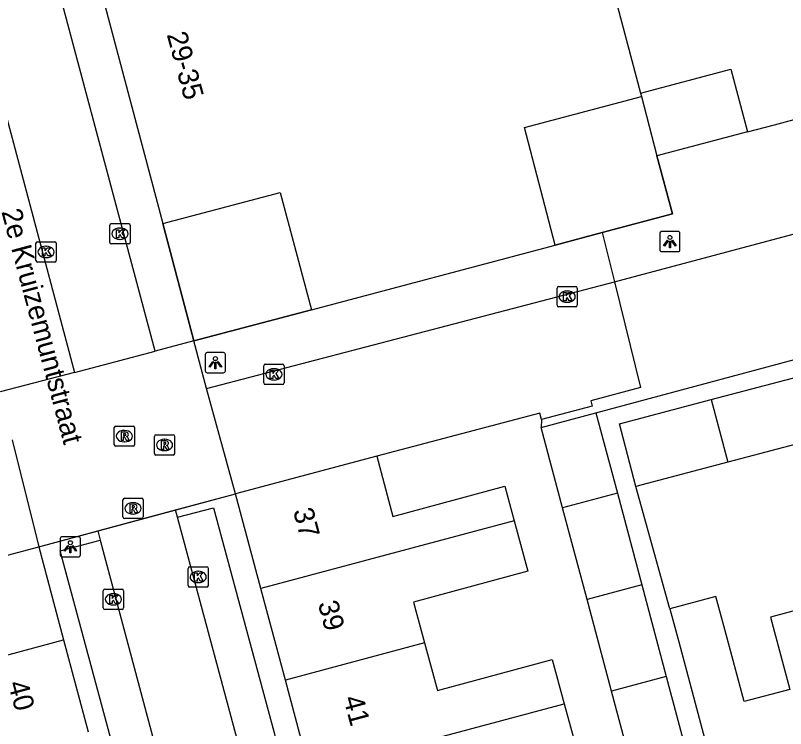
# Model space of a CAD drawing. Extents: x 162542 to 163144, y 380786 to 381511.
# Drawn here: x 162917.88 to 162955.91, y 381118.47 to 381153.69 of the extents above; entities that cross this region are included whole.
import ezdxf

# ---------------------------------------------------------------- set-up
doc = ezdxf.new("R2010")
doc.units = 0
for name, color, linetype in [('IMGEO_Hek', 7, 'Continuous'), ('IMGEO_Kolk', 7, 'Continuous'), ('IMGEO_Lichtpunt', 7, 'Continuous'), ('IMGEO_Muur', 7, 'Continuous'), ('IMGEO_Openbare_ruimte_label', 7, 'Continuous'), ('IMGEO_Pand', 7, 'Continuous'), ('IMGEO_Pand_nummerreeks', 7, 'Continuous'), ('IMGEO_Parkeervlak_open', 7, 'Continuous'), ('IMGEO_Rijbaan_lokaal_open', 7, 'Continuous'), ('IMGEO_Rioolput', 7, 'Continuous'), ('IMGEO_Voetpad_open', 7, 'Continuous')]:
    doc.layers.add(name, color=color, linetype=linetype)

msp = doc.modelspace()

# ---------------------------------------------------------------- linework, layer by layer
at = {"layer": 'IMGEO_Hek'}
for points in [[(162946.856, 381142.966), (162947.453, 381140.539)], [(162947.453, 381140.539), (162948.742, 381135.308), (162946.288, 381134.652)]]:
    msp.add_lwpolyline(points, dxfattribs=at)
at = {"layer": 'IMGEO_Kolk'}
for p, q in [((162922.54, 381142.484), (162922.54, 381143.336)), ((162922.615, 381143.41), (162923.467, 381143.41)), ((162923.028, 381143.19), (162923.053, 381143.19)), ((162923.541, 381143.336), (162923.541, 381142.484)), ((162918.891, 381141.587), (162918.891, 381142.439)), ((162918.966, 381142.513), (162919.818, 381142.513)), ((162919.892, 381142.439), (162919.892, 381141.587)), ((162923.467, 381142.41), (162922.615, 381142.41)), ((162923.051, 381142.63), (162923.026, 381142.63)), ((162919.379, 381142.293), (162919.404, 381142.293)), ((162919.402, 381141.733), (162919.377, 381141.733)), ((162919.818, 381141.513), (162918.966, 381141.513)), ((162944.62, 381139.376), (162944.62, 381140.228)), ((162944.695, 381140.302), (162945.547, 381140.302)), ((162945.621, 381140.228), (162945.621, 381139.376)), ((162945.108, 381140.082), (162945.133, 381140.082)), ((162945.131, 381139.522), (162945.106, 381139.522)), ((162945.547, 381139.302), (162944.695, 381139.302)), ((162930.14, 381135.54), (162930.14, 381136.392)), ((162930.215, 381136.466), (162931.067, 381136.466)), ((162931.141, 381136.392), (162931.141, 381135.54)), ((162930.628, 381136.246), (162930.653, 381136.246)), ((162930.651, 381135.686), (162930.626, 381135.686)), ((162931.067, 381135.466), (162930.215, 381135.466)), ((162926.476, 381126.458), (162927.328, 381126.458)), ((162926.401, 381125.532), (162926.401, 381126.384)), ((162926.889, 381126.238), (162926.914, 381126.238)), ((162927.402, 381126.384), (162927.402, 381125.532)), ((162926.912, 381125.678), (162926.887, 381125.678)), ((162922.291, 381125.354), (162923.143, 381125.354)), ((162927.328, 381125.458), (162926.476, 381125.458)), ((162922.216, 381124.428), (162922.216, 381125.28)), ((162922.704, 381125.134), (162922.729, 381125.134)), ((162923.217, 381125.28), (162923.217, 381124.428)), ((162922.727, 381124.574), (162922.702, 381124.574)), ((162923.143, 381124.354), (162922.291, 381124.354))]:
    msp.add_line(p, q, dxfattribs=at)
for points in [[(162922.54, 381142.484), (162922.54, 381143.336)], [(162922.615, 381143.41), (162923.467, 381143.41)], [(162923.541, 381143.336), (162923.541, 381142.484)], [(162922.861, 381143.11), (162922.984, 381143.11), (162922.984, 381142.959), (162923.114, 381143.11), (162923.278, 381143.11), (162923.132, 381142.959), (162923.285, 381142.71), (162923.133, 381142.71), (162923.048, 381142.874), (162922.984, 381142.807), (162922.984, 381142.71), (162922.861, 381142.71), (162922.861, 381143.11)], [(162918.891, 381141.587), (162918.891, 381142.439)], [(162918.966, 381142.513), (162919.818, 381142.513)], [(162919.892, 381142.439), (162919.892, 381141.587)], [(162923.467, 381142.41), (162922.615, 381142.41)], [(162919.212, 381142.213), (162919.335, 381142.213), (162919.335, 381142.062), (162919.465, 381142.213), (162919.629, 381142.213), (162919.483, 381142.062), (162919.636, 381141.813), (162919.484, 381141.813), (162919.399, 381141.977), (162919.335, 381141.91), (162919.335, 381141.813), (162919.212, 381141.813), (162919.212, 381142.213)], [(162919.818, 381141.513), (162918.966, 381141.513)], [(162944.62, 381139.376), (162944.62, 381140.228)], [(162944.695, 381140.302), (162945.547, 381140.302)], [(162945.621, 381140.228), (162945.621, 381139.376)], [(162944.941, 381140.002), (162945.064, 381140.002), (162945.064, 381139.851), (162945.194, 381140.002), (162945.358, 381140.002), (162945.212, 381139.851), (162945.365, 381139.602), (162945.213, 381139.602), (162945.128, 381139.766), (162945.064, 381139.699), (162945.064, 381139.602), (162944.941, 381139.602), (162944.941, 381140.002)], [(162945.547, 381139.302), (162944.695, 381139.302)], [(162930.14, 381135.54), (162930.14, 381136.392)], [(162930.215, 381136.466), (162931.067, 381136.466)], [(162931.141, 381136.392), (162931.141, 381135.54)], [(162930.461, 381136.166), (162930.584, 381136.166), (162930.584, 381136.015), (162930.714, 381136.166), (162930.878, 381136.166), (162930.732, 381136.015), (162930.885, 381135.766), (162930.733, 381135.766), (162930.648, 381135.93), (162930.584, 381135.863), (162930.584, 381135.766), (162930.461, 381135.766), (162930.461, 381136.166)], [(162931.067, 381135.466), (162930.215, 381135.466)], [(162926.476, 381126.458), (162927.328, 381126.458)], [(162926.401, 381125.532), (162926.401, 381126.384)], [(162926.722, 381126.158), (162926.845, 381126.158), (162926.845, 381126.007), (162926.975, 381126.158), (162927.139, 381126.158), (162926.993, 381126.007), (162927.146, 381125.758), (162926.994, 381125.758), (162926.909, 381125.922), (162926.845, 381125.855), (162926.845, 381125.758), (162926.722, 381125.758), (162926.722, 381126.158)], [(162927.402, 381126.384), (162927.402, 381125.532)], [(162922.291, 381125.354), (162923.143, 381125.354)], [(162927.328, 381125.458), (162926.476, 381125.458)], [(162922.216, 381124.428), (162922.216, 381125.28)], [(162922.537, 381125.054), (162922.66, 381125.054), (162922.66, 381124.903), (162922.79, 381125.054), (162922.954, 381125.054), (162922.808, 381124.903), (162922.961, 381124.654), (162922.809, 381124.654), (162922.724, 381124.818), (162922.66, 381124.751), (162922.66, 381124.654), (162922.537, 381124.654), (162922.537, 381125.054)], [(162923.217, 381125.28), (162923.217, 381124.428)], [(162923.143, 381124.354), (162922.291, 381124.354)]]:
    msp.add_lwpolyline(points, dxfattribs=at)
for centre, start, end in [((162922.617, 381143.334), 91.552, 178.448), ((162922.617, 381143.334), 91.552, 178.448), ((162923.465, 381143.334), 1.552, 88.448), ((162923.465, 381143.334), 1.552, 88.448), ((162918.968, 381142.437), 91.552, 178.448), ((162918.968, 381142.437), 91.552, 178.448), ((162919.816, 381142.437), 1.552, 88.448), ((162919.816, 381142.437), 1.552, 88.448), ((162922.617, 381142.486), 181.552, 268.448), ((162922.617, 381142.486), 181.552, 268.448), ((162923.465, 381142.486), 271.552, 358.448), ((162923.465, 381142.486), 271.552, 358.448), ((162918.968, 381141.589), 181.552, 268.448), ((162918.968, 381141.589), 181.552, 268.448), ((162919.816, 381141.589), 271.552, 358.448), ((162919.816, 381141.589), 271.552, 358.448), ((162944.697, 381140.226), 91.552, 178.448), ((162944.697, 381140.226), 91.552, 178.448), ((162945.545, 381140.226), 1.552, 88.448), ((162945.545, 381140.226), 1.552, 88.448), ((162944.697, 381139.378), 181.552, 268.448), ((162944.697, 381139.378), 181.552, 268.448), ((162945.545, 381139.378), 271.552, 358.448), ((162945.545, 381139.378), 271.552, 358.448), ((162930.217, 381136.39), 91.552, 178.448), ((162930.217, 381136.39), 91.552, 178.448), ((162931.065, 381136.39), 1.552, 88.448), ((162931.065, 381136.39), 1.552, 88.448), ((162930.217, 381135.542), 181.552, 268.448), ((162930.217, 381135.542), 181.552, 268.448), ((162931.065, 381135.542), 271.552, 358.448), ((162931.065, 381135.542), 271.552, 358.448), ((162926.478, 381126.382), 91.552, 178.448), ((162926.478, 381126.382), 91.552, 178.448), ((162927.326, 381126.382), 1.552, 88.448), ((162927.326, 381126.382), 1.552, 88.448), ((162922.293, 381125.278), 91.552, 178.448), ((162922.293, 381125.278), 91.552, 178.448), ((162923.141, 381125.278), 1.552, 88.448), ((162923.141, 381125.278), 1.552, 88.448), ((162926.478, 381125.534), 181.552, 268.448), ((162926.478, 381125.534), 181.552, 268.448), ((162927.326, 381125.534), 271.552, 358.448), ((162927.326, 381125.534), 271.552, 358.448), ((162922.293, 381124.43), 181.552, 268.448), ((162922.293, 381124.43), 181.552, 268.448), ((162923.141, 381124.43), 271.552, 358.448), ((162923.141, 381124.43), 271.552, 358.448)]:
    msp.add_arc(centre, 0.0765, start, end, dxfattribs=at)
for centre, major_axis, ratio, start_param, end_param in [((162923.027, 381142.91), (-0.387, 0.002), 0.722429, 4.712389, 7.853982), ((162923.052, 381142.91), (-0.39, 0.002), 0.717154, 1.570796, 4.712389), ((162919.378, 381142.013), (-0.387, 0.002), 0.722429, 4.712389, 7.853982), ((162919.403, 381142.013), (-0.39, 0.002), 0.717154, 1.570796, 4.712389), ((162945.107, 381139.802), (-0.387, 0.002), 0.722429, 4.712389, 7.853982), ((162945.132, 381139.802), (-0.39, 0.002), 0.717154, 1.570796, 4.712389), ((162930.627, 381135.966), (-0.387, 0.002), 0.722429, 4.712389, 7.853982), ((162930.652, 381135.966), (-0.39, 0.002), 0.717154, 1.570796, 4.712389), ((162926.888, 381125.958), (-0.387, 0.002), 0.722429, 4.712389, 7.853982), ((162926.913, 381125.958), (-0.39, 0.002), 0.717154, 1.570796, 4.712389), ((162922.703, 381124.854), (-0.387, 0.002), 0.722429, 4.712389, 7.853982), ((162922.728, 381124.854), (-0.39, 0.002), 0.717154, 1.570796, 4.712389)]:
    msp.add_ellipse(centre, major_axis=major_axis, ratio=ratio, start_param=start_param, end_param=end_param, dxfattribs=at)
at = {"layer": 'IMGEO_Lichtpunt'}
for p, q in [((162949.694, 381142.928), (162949.694, 381142.121)), ((162949.694, 381142.928), (162949.694, 381142.121)), ((162950.596, 381143.023), (162949.788, 381143.023)), ((162950.596, 381143.023), (162949.788, 381143.023)), ((162950.69, 381142.121), (162950.69, 381142.928)), ((162950.69, 381142.121), (162950.69, 381142.928)), ((162949.788, 381142.027), (162950.596, 381142.027)), ((162949.788, 381142.027), (162950.596, 381142.027)), ((162927.251, 381136.943), (162927.251, 381136.136)), ((162927.251, 381136.943), (162927.251, 381136.136)), ((162928.153, 381137.038), (162927.345, 381137.038)), ((162928.153, 381137.038), (162927.345, 381137.038)), ((162928.247, 381136.136), (162928.247, 381136.943)), ((162928.247, 381136.136), (162928.247, 381136.943)), ((162927.345, 381136.042), (162928.153, 381136.042)), ((162927.345, 381136.042), (162928.153, 381136.042)), ((162920.09, 381127.852), (162920.09, 381127.045)), ((162920.09, 381127.852), (162920.09, 381127.045)), ((162920.992, 381127.947), (162920.184, 381127.947)), ((162920.992, 381127.947), (162920.184, 381127.947)), ((162921.086, 381127.045), (162921.086, 381127.852)), ((162921.086, 381127.045), (162921.086, 381127.852)), ((162920.184, 381126.951), (162920.992, 381126.951)), ((162920.184, 381126.951), (162920.992, 381126.951))]:
    msp.add_line(p, q, dxfattribs=at)
for points in [[(162950.068, 381142.592), (162950.107, 381142.564), (162949.919, 381142.302), (162949.881, 381142.329), (162950.068, 381142.592)], [(162950.17, 381142.544), (162950.217, 381142.544), (162950.217, 381142.222), (162950.17, 381142.222), (162950.17, 381142.544)], [(162950.28, 381142.564), (162950.318, 381142.591), (162950.505, 381142.329), (162950.466, 381142.301), (162950.28, 381142.564)], [(162927.625, 381136.607), (162927.664, 381136.579), (162927.476, 381136.317), (162927.438, 381136.344), (162927.625, 381136.607)], [(162927.727, 381136.559), (162927.774, 381136.559), (162927.774, 381136.237), (162927.727, 381136.237), (162927.727, 381136.559)], [(162927.837, 381136.579), (162927.875, 381136.606), (162928.062, 381136.344), (162928.023, 381136.316), (162927.837, 381136.579)], [(162920.464, 381127.516), (162920.503, 381127.488), (162920.315, 381127.226), (162920.277, 381127.253), (162920.464, 381127.516)], [(162920.566, 381127.468), (162920.613, 381127.468), (162920.613, 381127.146), (162920.566, 381127.146), (162920.566, 381127.468)], [(162920.676, 381127.488), (162920.714, 381127.515), (162920.901, 381127.253), (162920.862, 381127.225), (162920.676, 381127.488)]]:
    msp.add_lwpolyline(points, dxfattribs=at)
for centre in [(162950.193, 381142.726), (162927.75, 381136.741), (162920.589, 381127.65)]:
    msp.add_circle(centre, 0.0994, dxfattribs=at)
for centre, start, end in [((162949.788, 381142.928), 90, 180), ((162949.788, 381142.928), 90, 180), ((162950.596, 381142.928), 0, 90), ((162950.596, 381142.928), 0, 90), ((162949.788, 381142.121), 180, 270), ((162949.788, 381142.121), 180, 270), ((162950.596, 381142.121), 270, 0), ((162950.596, 381142.121), 270, 360), ((162927.345, 381136.943), 90, 180), ((162927.345, 381136.943), 90, 180), ((162928.153, 381136.943), 0, 90), ((162928.153, 381136.943), 0, 90), ((162927.345, 381136.136), 180, 270), ((162927.345, 381136.136), 180, 270), ((162928.153, 381136.136), 270, 0), ((162928.153, 381136.136), 270, 360), ((162920.184, 381127.852), 90, 180), ((162920.184, 381127.852), 90, 180), ((162920.992, 381127.852), 0, 90), ((162920.992, 381127.852), 0, 90), ((162920.184, 381127.045), 180, 270), ((162920.184, 381127.045), 180, 270), ((162920.992, 381127.045), 270, 0), ((162920.992, 381127.045), 270, 360)]:
    msp.add_arc(centre, 0.0946, start, end, dxfattribs=at)
at = {"layer": 'IMGEO_Muur'}
for points in [[(162946.856, 381142.966), (162950.319, 381143.891), (162949.555, 381146.751)], [(162925.16, 381143.411), (162926.69, 381137.622)], [(162944.529, 381142.345), (162946.856, 381142.966)], [(162926.69, 381137.622), (162932.49, 381139.157)], [(162946.288, 381134.652), (162946.358, 381134.39), (162943.849, 381133.738), (162943.767, 381134.047), (162935.725, 381131.924)], [(162919.026, 381127.451), (162928.745, 381130.069)]]:
    msp.add_lwpolyline(points, dxfattribs=at)
at = {"layer": 'IMGEO_Pand'}
for points in [[(162921.959, 381155.449), (162925.16, 381143.411)], [(162947.385, 381154.948), (162948.742, 381149.846)], [(162948.742, 381149.846), (162953.199, 381151.032), (162954.022, 381147.94)], [(162944.529, 381142.345), (162943.016, 381148.152), (162948.785, 381149.681)], [(162948.742, 381149.846), (162948.785, 381149.681)], [(162948.785, 381149.681), (162949.555, 381146.751)], [(162954.022, 381147.94), (162949.555, 381146.751)], [(162925.16, 381143.411), (162930.943, 381144.949), (162932.49, 381139.157)], [(162932.49, 381139.157), (162944.529, 381142.345)], [(162952.237, 381134.72), (162956.558, 381135.856)], [(162948.514, 381130.432), (162947.7, 381133.526), (162952.237, 381134.72)], [(162952.237, 381134.72), (162953.051, 381131.625)], [(162943.831, 381133.338), (162946.538, 381134.062)], [(162946.538, 381134.062), (162947.598, 381130.092)], [(162944.893, 381129.368), (162943.831, 381133.338)], [(162957.372, 381132.761), (162953.051, 381131.625)], [(162935.725, 381131.924), (162928.745, 381130.069)], [(162935.725, 381131.924), (162936.517, 381128.947), (162942.036, 381130.447), (162942.503, 381128.729)], [(162953.051, 381131.625), (162948.514, 381130.432)], [(162930, 381125.384), (162928.745, 381130.069)], [(162947.598, 381130.092), (162944.893, 381129.368)], [(162947.598, 381130.092), (162948.806, 381125.569)], [(162946.102, 381124.846), (162944.893, 381129.368)], [(162942.503, 381128.729), (162930, 381125.384)], [(162942.503, 381128.729), (162943.179, 381126.242), (162937.537, 381124.709), (162938.083, 381122.701)], [(162912.087, 381125.607), (162919.026, 381127.451)], [(162919.026, 381127.451), (162920.256, 381122.851)], [(162959.1, 381126.799), (162958.947, 381126.758), (162958.24, 381126.57), (162956.747, 381126.173), (162957.191, 381124.514), (162955.162, 381123.972), (162956.116, 381120.406)], [(162931.211, 381120.862), (162930, 381125.384)], [(162948.806, 381125.569), (162946.102, 381124.846)], [(162948.806, 381125.569), (162950.014, 381121.046)], [(162956.116, 381120.406), (162953.855, 381119.801), (162952.901, 381123.367), (162952.467, 381124.99), (162950.194, 381124.382)], [(162947.311, 381120.323), (162946.102, 381124.846)], [(162950.194, 381124.382), (162950.628, 381122.759), (162952.168, 381117.009), (162953.46, 381112.179)], [(162908.042, 381119.555), (162920.256, 381122.851)], [(162920.256, 381122.851), (162921.471, 381118.312)], [(162938.083, 381122.701), (162931.211, 381120.862)], [(162938.083, 381122.701), (162938.722, 381120.349), (162944.381, 381121.888), (162944.976, 381119.698)], [(162932.422, 381116.34), (162931.211, 381120.862)], [(162950.014, 381121.046), (162947.311, 381120.323)], [(162950.014, 381121.046), (162951.166, 381116.734), (162951.222, 381116.523)], [(162948.521, 381115.8), (162948.464, 381116.012), (162947.311, 381120.323)], [(162932.422, 381116.34), (162944.976, 381119.698)], [(162944.976, 381119.698), (162945.596, 381117.417), (162939.997, 381115.895), (162940.599, 381113.681)]]:
    msp.add_lwpolyline(points, dxfattribs=at)
at = {"layer": 'IMGEO_Parkeervlak_open'}
for points in [[(162954.022, 381147.94), (162955.362, 381148.296), (162956.865, 381148.696)], [(162949.555, 381146.751), (162950.319, 381143.891), (162946.856, 381142.966)]]:
    msp.add_lwpolyline(points, dxfattribs=at)
at = {"layer": 'IMGEO_Rijbaan_lokaal_open'}
for points in [[(162947.453, 381140.539), (163071.786, 381173.732)], [(162924.771, 381137.113), (162918.477, 381160.741), (162917.962, 381162.664)], [(162913.973, 381161.602), (162914.487, 381159.706), (162920.792, 381136.062)], [(162946.538, 381134.062), (163017.659, 381153.159)], [(162927.314, 381135.268), (162947.453, 381140.539)], [(162947.453, 381140.539), (162948.742, 381135.308), (162946.288, 381134.652), (162946.358, 381134.39), (162943.849, 381133.738)], [(162926.69, 381137.622), (162924.771, 381137.113)], [(162927.314, 381135.268), (162926.69, 381137.622)], [(162920.792, 381136.062), (162924.771, 381137.113)], [(162920.792, 381136.062), (162917.102, 381135.094)], [(162928.745, 381130.069), (162927.314, 381135.268)], [(162943.849, 381133.738), (162943.767, 381134.047), (162935.725, 381131.924)], [(162943.849, 381133.738), (162943.831, 381133.338)], [(162917.722, 381132.729), (162919.026, 381127.451)], [(162925.784, 381129.271), (162928.745, 381130.069)], [(162921.943, 381128.237), (162925.784, 381129.271)], [(162925.882, 381128.904), (162925.784, 381129.271)], [(162931.468, 381108.09), (162925.882, 381128.904)], [(162919.026, 381127.451), (162921.943, 381128.237)], [(162921.943, 381128.237), (162922.065, 381127.778)], [(162922.065, 381127.778), (162927.555, 381107.182)]]:
    msp.add_lwpolyline(points, dxfattribs=at)
at = {"layer": 'IMGEO_Rioolput'}
for p, q in [((162922.758, 381132.488), (162922.758, 381133.34)), ((162922.833, 381133.414), (162923.685, 381133.414)), ((162923.759, 381133.34), (162923.759, 381132.488)), ((162923.246, 381133.194), (162923.271, 381133.194)), ((162924.739, 381132.051), (162924.739, 381132.903)), ((162924.814, 381132.977), (162925.666, 381132.977)), ((162925.74, 381132.903), (162925.74, 381132.051)), ((162923.269, 381132.634), (162923.244, 381132.634)), ((162925.227, 381132.757), (162925.252, 381132.757)), ((162923.685, 381132.414), (162922.833, 381132.414)), ((162925.25, 381132.197), (162925.225, 381132.197)), ((162925.666, 381131.977), (162924.814, 381131.977)), ((162923.185, 381128.921), (162923.185, 381129.773)), ((162923.26, 381129.847), (162924.112, 381129.847)), ((162923.673, 381129.627), (162923.698, 381129.627)), ((162924.186, 381129.773), (162924.186, 381128.921)), ((162924.112, 381128.847), (162923.26, 381128.847)), ((162923.696, 381129.067), (162923.671, 381129.067))]:
    msp.add_line(p, q, dxfattribs=at)
for points in [[(162922.758, 381132.488), (162922.758, 381133.34)], [(162922.833, 381133.414), (162923.685, 381133.414)], [(162923.759, 381133.34), (162923.759, 381132.488)], [(162923.347, 381133.112), (162923.095, 381133.114), (162923.095, 381132.714)], [(162923.273, 381133.033), (162923.219, 381133.033), (162923.219, 381132.952)], [(162923.219, 381132.952), (162923.271, 381132.952)], [(162924.739, 381132.051), (162924.739, 381132.903)], [(162924.814, 381132.977), (162925.666, 381132.977)], [(162925.74, 381132.903), (162925.74, 381132.051)], [(162923.095, 381132.714), (162923.219, 381132.714), (162923.219, 381132.876), (162923.23, 381132.876)], [(162923.277, 381132.847), (162923.348, 381132.714), (162923.488, 381132.714), (162923.423, 381132.84)], [(162925.328, 381132.675), (162925.076, 381132.677), (162925.076, 381132.277)], [(162925.254, 381132.596), (162925.2, 381132.596), (162925.2, 381132.515)], [(162925.2, 381132.515), (162925.252, 381132.515)], [(162923.685, 381132.414), (162922.833, 381132.414)], [(162925.076, 381132.277), (162925.2, 381132.277), (162925.2, 381132.439), (162925.211, 381132.439)], [(162925.258, 381132.41), (162925.329, 381132.277), (162925.469, 381132.277), (162925.404, 381132.403)], [(162925.666, 381131.977), (162924.814, 381131.977)], [(162923.185, 381128.921), (162923.185, 381129.773)], [(162923.26, 381129.847), (162924.112, 381129.847)], [(162923.774, 381129.545), (162923.522, 381129.547), (162923.522, 381129.147)], [(162924.186, 381129.773), (162924.186, 381128.921)], [(162923.522, 381129.147), (162923.646, 381129.147), (162923.646, 381129.309), (162923.657, 381129.309)], [(162923.7, 381129.466), (162923.646, 381129.466), (162923.646, 381129.385)], [(162923.646, 381129.385), (162923.698, 381129.385)], [(162923.704, 381129.28), (162923.775, 381129.147), (162923.915, 381129.147), (162923.85, 381129.273)], [(162924.112, 381128.847), (162923.26, 381128.847)]]:
    msp.add_lwpolyline(points, dxfattribs=at)
for centre, radius, start, end in [((162922.835, 381133.338), 0.0765, 91.552, 178.448), ((162922.835, 381133.338), 0.0765, 91.552, 178.448), ((162923.683, 381133.338), 0.0765, 1.552, 88.448), ((162923.683, 381133.338), 0.0765, 1.552, 88.448), ((162923.255, 381133.141), 0.19, 274.7715, 282.9687), ((162923.279, 381132.937), 0.0964, 77.0061, 93.1865), ((162923.293, 381132.994), 0.0378, 276.6634, 79.6772), ((162923.346, 381133.002), 0.109, 350.3612, 89.416), ((162923.344, 381133.002), 0.112, 277.5842, 350.9817), ((162924.816, 381132.901), 0.0765, 91.552, 178.448), ((162924.816, 381132.901), 0.0765, 91.552, 178.448), ((162925.664, 381132.901), 0.0765, 1.552, 88.448), ((162925.664, 381132.901), 0.0765, 1.552, 88.448), ((162923.229, 381132.823), 0.0533, 26.0293, 88.6989), ((162923.328, 381132.787), 0.108, 29.5134, 73.7905), ((162925.236, 381132.704), 0.19, 274.7715, 282.9687), ((162925.26, 381132.5), 0.0964, 77.0061, 93.1865), ((162925.274, 381132.557), 0.0378, 276.6634, 79.6772), ((162925.327, 381132.565), 0.109, 350.3612, 89.416), ((162925.325, 381132.565), 0.112, 277.5842, 350.9817), ((162922.835, 381132.49), 0.0765, 181.552, 268.448), ((162922.835, 381132.49), 0.0765, 181.552, 268.448), ((162923.683, 381132.49), 0.0765, 271.552, 358.448), ((162923.683, 381132.49), 0.0765, 271.552, 358.448), ((162925.21, 381132.386), 0.0533, 26.0293, 88.6989), ((162925.309, 381132.35), 0.108, 29.5134, 73.7905), ((162924.816, 381132.053), 0.0765, 181.552, 268.448), ((162924.816, 381132.053), 0.0765, 181.552, 268.448), ((162925.664, 381132.053), 0.0765, 271.552, 358.448), ((162925.664, 381132.053), 0.0765, 271.552, 358.448), ((162923.262, 381129.771), 0.0765, 91.552, 178.448), ((162923.262, 381129.771), 0.0765, 91.552, 178.448), ((162923.773, 381129.435), 0.109, 350.3612, 89.416), ((162924.11, 381129.771), 0.0765, 1.552, 88.448), ((162924.11, 381129.771), 0.0765, 1.552, 88.448), ((162923.656, 381129.256), 0.0533, 26.0293, 88.6989), ((162923.682, 381129.574), 0.19, 274.7715, 282.9687), ((162923.706, 381129.37), 0.0964, 77.0061, 93.1865), ((162923.72, 381129.427), 0.0378, 276.6634, 79.6772), ((162923.771, 381129.435), 0.112, 277.5842, 350.9817), ((162923.755, 381129.22), 0.108, 29.5134, 73.7905), ((162923.262, 381128.923), 0.0765, 181.552, 268.448), ((162923.262, 381128.923), 0.0765, 181.552, 268.448), ((162924.11, 381128.923), 0.0765, 271.552, 358.448), ((162924.11, 381128.923), 0.0765, 271.552, 358.448)]:
    msp.add_arc(centre, radius, start, end, dxfattribs=at)
for centre, major_axis, ratio, start_param, end_param in [((162923.245, 381132.914), (-0.387, 0.002), 0.722429, 4.712389, 7.853982), ((162923.27, 381132.914), (-0.39, 0.002), 0.717154, 1.570796, 4.712389), ((162925.226, 381132.477), (-0.387, 0.002), 0.722429, 4.712389, 7.853982), ((162925.251, 381132.477), (-0.39, 0.002), 0.717154, 1.570796, 4.712389), ((162923.672, 381129.347), (-0.387, 0.002), 0.722429, 4.712389, 7.853982), ((162923.697, 381129.347), (-0.39, 0.002), 0.717154, 1.570796, 4.712389)]:
    msp.add_ellipse(centre, major_axis=major_axis, ratio=ratio, start_param=start_param, end_param=end_param, dxfattribs=at)
at = {"layer": 'IMGEO_Voetpad_open'}
for points in [[(162926.69, 381137.622), (162925.16, 381143.411)], [(162946.856, 381142.966), (162944.529, 381142.345)], [(162946.856, 381142.966), (162947.453, 381140.539)], [(162932.49, 381139.157), (162926.69, 381137.622)], [(162950.194, 381124.382), (162948.514, 381130.432)], [(162925.882, 381128.904), (162927.657, 381129.38), (162933.727, 381106.856)], [(162927.555, 381107.182), (162925.628, 381106.666), (162920.082, 381127.249), (162922.065, 381127.778)]]:
    msp.add_lwpolyline(points, dxfattribs=at)

# ---------------------------------------------------------------- texts
at = {"layer": 'IMGEO_Openbare_ruimte_label'}
msp.add_text('2e Kruizemuntstraat', height=1, rotation=285.0089, dxfattribs=at).set_placement((162917.178, 381144.006))
at = {"layer": 'IMGEO_Pand_nummerreeks'}
for s, rotation, p in [('29-35', 285.2004, (162925.343, 381152.75)), ('37', 284.993, (162931.578, 381129.231)), ('39', 284.993, (162932.804, 381124.654)), ('40', 285.0989, (162917.5, 381120.702)), ('41', 284.993, (162934.059, 381119.968))]:
    msp.add_text(s, height=1, rotation=rotation, dxfattribs=at).set_placement(p)

doc.saveas('drawing.dxf')
